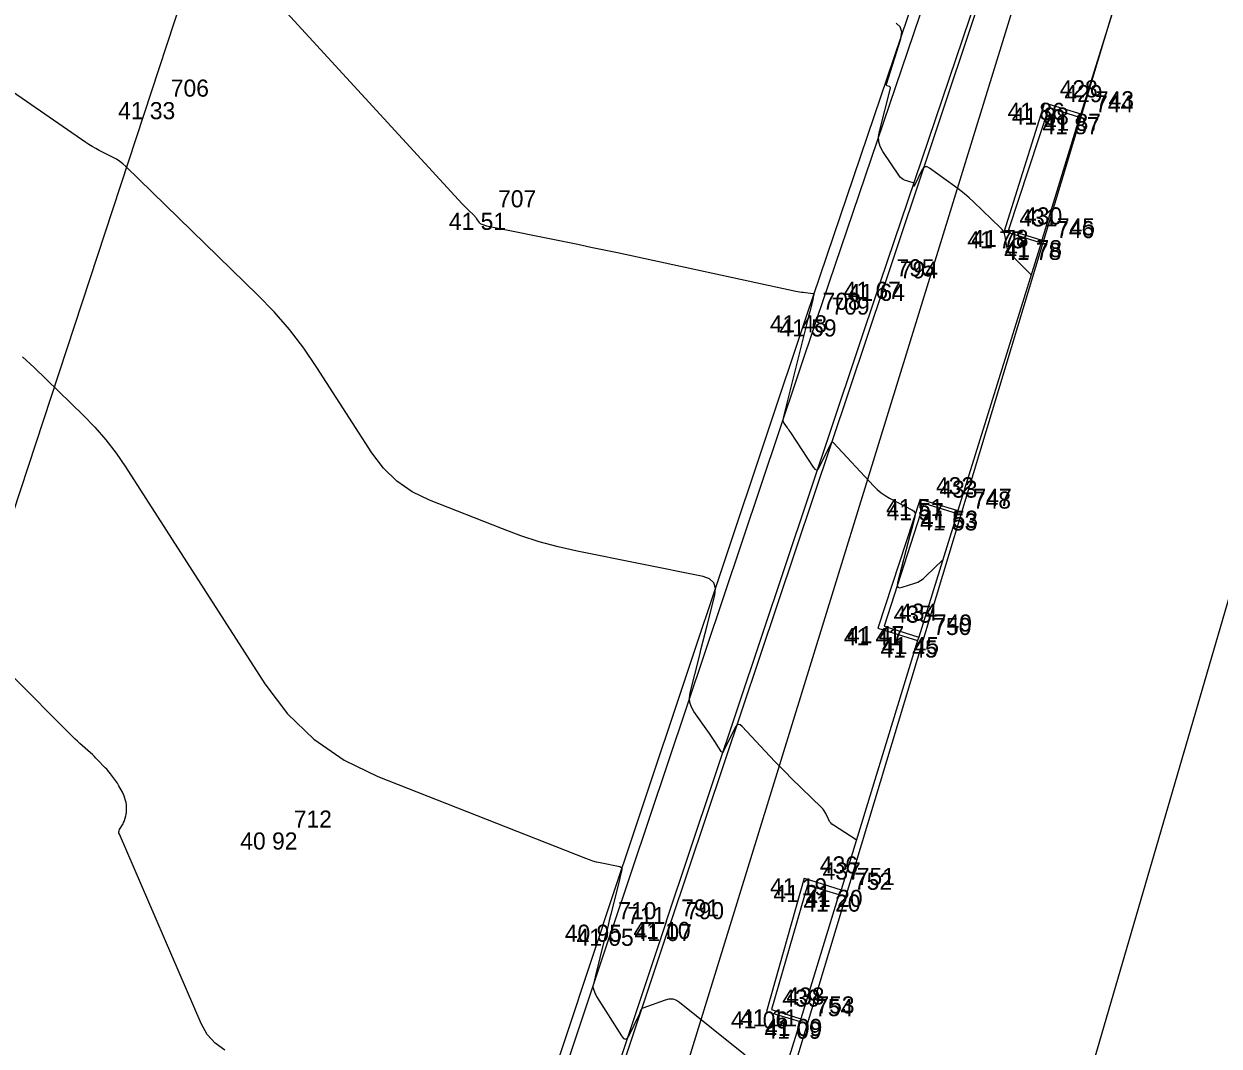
# Model space of a CAD drawing. Extents: x -702257 to -701487, y -1009871 to -1008841.
# Drawn here: x -701693.36 to -701675.87, y -1009126.6 to -1009111.64 of the extents above; entities that cross this region are included whole.
import ezdxf

# ---------------------------------------------------------------- set-up
doc = ezdxf.new("R2010")
doc.units = 0
for name, color, linetype in [('Ex_Major Contours', 7, 'Continuous'), ('Ex_Minor Contours', 7, 'Continuous'), ('Z_betonova_konstrukce', 7, 'Continuous'), ('Z_body', 7, 'Continuous'), ('Z_body_cisla', 7, 'Continuous'), ('Z_body_vysky_redukovane', 7, 'Continuous'), ('Z_katastr_hranice', 7, 'Continuous'), ('Z_katastr_vnitrni_kresba', 7, 'Continuous'), ('Z_komunikace', 7, 'Continuous'), ('Z_obruba', 7, 'Continuous')]:
    doc.layers.add(name, color=color, linetype=linetype)

# ---------------------------------------------------------------- blocks, each defined once
blk = doc.blocks.new('POINT_DISPLAY')
blk.add_line((0, 0), (0, 0))

msp = doc.modelspace()

# ---------------------------------------------------------------- linework, layer by layer
at = {"layer": 'Ex_Major Contours'}
msp.add_lwpolyline([(-701693.383, -1009116.506), (-701693.208, -1009116.664), (-701692.491, -1009117.363), (-701692.321, -1009117.539), (-701692.161, -1009117.723), (-701692.012, -1009117.917), (-701691.874, -1009118.119), (-701689.833, -1009121.294), (-701689.501, -1009121.734), (-701689.115, -1009122.107), (-701688.674, -1009122.413), (-701688.178, -1009122.653), (-701685.141, -1009123.849), (-701685.089, -1009123.868), (-701685.036, -1009123.885), (-701684.982, -1009123.9), (-701684.928, -1009123.912), (-701684.637, -1009123.971), (-701684.621, -1009123.977), (-701684.611, -1009123.986), (-701684.606, -1009123.999), (-701684.608, -1009124.016), (-701684.632, -1009124.109), (-701684.645, -1009124.165), (-701684.77, -1009124.669), (-701684.793, -1009124.76), (-701684.815, -1009124.85), (-701684.838, -1009124.94), (-701684.86, -1009125.03), (-701684.998, -1009125.584), (-701685.006, -1009125.615), (-701685.013, -1009125.645), (-701685.028, -1009125.708), (-701685.031, -1009125.722), (-701685.031, -1009125.737), (-701685.029, -1009125.751), (-701685.024, -1009125.765), (-701685.003, -1009125.82), (-701684.998, -1009125.834), (-701684.991, -1009125.847), (-701684.984, -1009125.86), (-701684.977, -1009125.873), (-701684.614, -1009126.449), (-701684.583, -1009126.486), (-701684.554, -1009126.497), (-701684.526, -1009126.483), (-701684.5, -1009126.442), (-701684.356, -1009126.138), (-701684.347, -1009126.12), (-701684.339, -1009126.101), (-701684.323, -1009126.064), (-701684.318, -1009126.056), (-701684.312, -1009126.049), (-701684.304, -1009126.043), (-701684.296, -1009126.039), (-701683.971, -1009125.92), (-701683.915, -1009125.907), (-701683.862, -1009125.908), (-701683.81, -1009125.924), (-701683.762, -1009125.955), (-701682.801, -1009126.727)], dxfattribs=at)
at = {"layer": 'Ex_Minor Contours'}
for points in [[(-701681.176, -1009123.58), (-701681.512, -1009123.366), (-701681.533, -1009123.35), (-701681.551, -1009123.332), (-701681.567, -1009123.311), (-701681.579, -1009123.288), (-701681.623, -1009123.191), (-701681.635, -1009123.167), (-701681.65, -1009123.145), (-701681.666, -1009123.124), (-701681.684, -1009123.105), (-701682.129, -1009122.674), (-701682.209, -1009122.595), (-701682.288, -1009122.516), (-701682.366, -1009122.435), (-701682.443, -1009122.353), (-701682.845, -1009121.919), (-701682.875, -1009121.895), (-701682.903, -1009121.889), (-701682.927, -1009121.902), (-701682.949, -1009121.935), (-701683.118, -1009122.282), (-701683.126, -1009122.294), (-701683.135, -1009122.299), (-701683.144, -1009122.295), (-701683.153, -1009122.284), (-701683.248, -1009122.139), (-701683.268, -1009122.109), (-701683.287, -1009122.08), (-701683.307, -1009122.052), (-701683.327, -1009122.023), (-701683.554, -1009121.702), (-701683.59, -1009121.638), (-701683.611, -1009121.57), (-701683.616, -1009121.5), (-701683.606, -1009121.427), (-701683.473, -1009120.891), (-701683.445, -1009120.779), (-701683.417, -1009120.667), (-701683.389, -1009120.555), (-701683.361, -1009120.443), (-701683.249, -1009119.995), (-701683.239, -1009119.894), (-701683.264, -1009119.815), (-701683.324, -1009119.759), (-701683.419, -1009119.725), (-701685.261, -1009119.352), (-701685.54, -1009119.289), (-701685.816, -1009119.214), (-701686.088, -1009119.127), (-701686.357, -1009119.028), (-701687.424, -1009118.607), (-701687.677, -1009118.485), (-701687.902, -1009118.329), (-701688.099, -1009118.139), (-701688.268, -1009117.914), (-701689.072, -1009116.663), (-701689.265, -1009116.38), (-701689.474, -1009116.11), (-701689.697, -1009115.852), (-701689.936, -1009115.606), (-701691.869, -1009113.722), (-701691.911, -1009113.683), (-701691.956, -1009113.649), (-701692.003, -1009113.617), (-701692.053, -1009113.59), (-701692.258, -1009113.486), (-701692.309, -1009113.46), (-701692.359, -1009113.431), (-701692.408, -1009113.401), (-701692.455, -1009113.369), (-701696.878, -1009110.313)], [(-701690.057, -1009110.871), (-701686.944, -1009114.269), (-701686.925, -1009114.289), (-701686.906, -1009114.309), (-701686.887, -1009114.329), (-701686.867, -1009114.349), (-701686.767, -1009114.446), (-701686.758, -1009114.456), (-701686.749, -1009114.466), (-701686.741, -1009114.476), (-701686.734, -1009114.487), (-701686.703, -1009114.535), (-701686.696, -1009114.544), (-701686.689, -1009114.551), (-701686.68, -1009114.557), (-701686.67, -1009114.562), (-701686.629, -1009114.578), (-701686.619, -1009114.582), (-701686.608, -1009114.585), (-701686.598, -1009114.588), (-701686.587, -1009114.59), (-701685.447, -1009114.822), (-701685.254, -1009114.861), (-701685.06, -1009114.901), (-701684.867, -1009114.942), (-701684.674, -1009114.983), (-701682.06, -1009115.546), (-701682.033, -1009115.552), (-701682.007, -1009115.557), (-701681.98, -1009115.561), (-701681.953, -1009115.564), (-701681.811, -1009115.581), (-701681.803, -1009115.583), (-701681.799, -1009115.587), (-701681.797, -1009115.593), (-701681.798, -1009115.6), (-701681.814, -1009115.65), (-701681.813, -1009115.651), (-701681.81, -1009115.653), (-701681.809, -1009115.654), (-701681.858, -1009115.846), (-701681.875, -1009115.911), (-701681.891, -1009115.976), (-701682.184, -1009117.146), (-701682.199, -1009117.206), (-701682.214, -1009117.266), (-701682.249, -1009117.407), (-701682.251, -1009117.426), (-701682.25, -1009117.445), (-701682.244, -1009117.463), (-701682.235, -1009117.48), (-701682.188, -1009117.547), (-701682.176, -1009117.563), (-701682.164, -1009117.58), (-701682.153, -1009117.597), (-701682.142, -1009117.614), (-701681.809, -1009118.125), (-701681.783, -1009118.154), (-701681.759, -1009118.163), (-701681.736, -1009118.151), (-701681.715, -1009118.119), (-701681.546, -1009117.771), (-701681.538, -1009117.76), (-701681.529, -1009117.755), (-701681.519, -1009117.757), (-701681.509, -1009117.766), (-701680.92, -1009118.4), (-701680.869, -1009118.452), (-701680.813, -1009118.498), (-701680.754, -1009118.539), (-701680.691, -1009118.576), (-701680.365, -1009118.746), (-701680.339, -1009118.765), (-701680.322, -1009118.788), (-701680.316, -1009118.816), (-701680.32, -1009118.848), (-701680.355, -1009118.986), (-701680.364, -1009119.02), (-701680.373, -1009119.055), (-701680.382, -1009119.089), (-701680.391, -1009119.124), (-701680.572, -1009119.817), (-701680.577, -1009119.856), (-701680.567, -1009119.88), (-701680.543, -1009119.888), (-701680.505, -1009119.881), (-701680.322, -1009119.822), (-701680.278, -1009119.806), (-701680.237, -1009119.784), (-701680.198, -1009119.757), (-701680.162, -1009119.726), (-701679.91, -1009119.479)], [(-701678.616, -1009115.31), (-701678.907, -1009115.022), (-701678.931, -1009114.994), (-701678.95, -1009114.963), (-701678.964, -1009114.93), (-701678.973, -1009114.894), (-701678.998, -1009114.745), (-701679.006, -1009114.709), (-701679.021, -1009114.676), (-701679.04, -1009114.645), (-701679.065, -1009114.618), (-701679.46, -1009114.24), (-701679.526, -1009114.179), (-701679.594, -1009114.12), (-701679.664, -1009114.064), (-701679.737, -1009114.01), (-701680.103, -1009113.747), (-701680.138, -1009113.728), (-701680.168, -1009113.727), (-701680.195, -1009113.743), (-701680.217, -1009113.775), (-701680.331, -1009114.009), (-701680.334, -1009114.013), (-701680.336, -1009114.014), (-701680.336, -1009114.012), (-701680.336, -1009114.007), (-701680.333, -1009113.981), (-701680.333, -1009113.974), (-701680.335, -1009113.97), (-701680.339, -1009113.966), (-701680.344, -1009113.963), (-701680.47, -1009113.922), (-701680.492, -1009113.913), (-701680.512, -1009113.9), (-701680.529, -1009113.885), (-701680.544, -1009113.866), (-701680.788, -1009113.501), (-701680.825, -1009113.432), (-701680.845, -1009113.36), (-701680.85, -1009113.285), (-701680.838, -1009113.208), (-701680.678, -1009112.576), (-701680.677, -1009112.568), (-701680.679, -1009112.562), (-701680.684, -1009112.557), (-701680.691, -1009112.553), (-701680.724, -1009112.542), (-701680.731, -1009112.538), (-701680.736, -1009112.533), (-701680.737, -1009112.527), (-701680.736, -1009112.519), (-701680.527, -1009111.855), (-701680.51, -1009111.753), (-701680.532, -1009111.677), (-701680.593, -1009111.625)], [(-701690.417, -1009126.655), (-701690.56, -1009126.557), (-701690.676, -1009126.428), (-701690.765, -1009126.269), (-701691.963, -1009123.497), (-701691.969, -1009123.479), (-701691.97, -1009123.462), (-701691.966, -1009123.445), (-701691.959, -1009123.428), (-701691.916, -1009123.358), (-701691.908, -1009123.343), (-701691.901, -1009123.327), (-701691.894, -1009123.311), (-701691.889, -1009123.294), (-701691.869, -1009123.227), (-701691.865, -1009123.21), (-701691.862, -1009123.194), (-701691.86, -1009123.177), (-701691.86, -1009123.159), (-701691.861, -1009123.063), (-701691.861, -1009123.055), (-701691.862, -1009123.048), (-701691.866, -1009123.029), (-701691.867, -1009123.022), (-701691.868, -1009123.018), (-701691.894, -1009122.937), (-701691.899, -1009122.923), (-701691.905, -1009122.908), (-701691.911, -1009122.894), (-701691.918, -1009122.881), (-701691.969, -1009122.787), (-701691.98, -1009122.767), (-701691.992, -1009122.747), (-701692.005, -1009122.728), (-701692.018, -1009122.71), (-701692.095, -1009122.61), (-701692.112, -1009122.588), (-701692.131, -1009122.566), (-701692.149, -1009122.545), (-701692.169, -1009122.524), (-701692.281, -1009122.408), (-701692.306, -1009122.382), (-701692.332, -1009122.356), (-701692.358, -1009122.331), (-701692.385, -1009122.307), (-701692.543, -1009122.167), (-701692.578, -1009122.136), (-701692.612, -1009122.103), (-701692.646, -1009122.071), (-701692.68, -1009122.038), (-701693.542, -1009121.168)]]:
    msp.add_lwpolyline(points, dxfattribs=at)
at = {"layer": 'Z_betonova_konstrukce'}
for p, q in [((-701677.29, -1009111.02), (-701677.89, -1009112.95)), ((-701677.89, -1009112.95), (-701677.91, -1009113)), ((-701677.91, -1009113), (-701678.46, -1009114.8)), ((-701678.47, -1009114.84), (-701679.69, -1009118.76)), ((-701678.46, -1009114.8), (-701678.47, -1009114.84)), ((-701679.7, -1009118.8), (-701680.26, -1009120.61)), ((-701679.69, -1009118.76), (-701679.7, -1009118.8)), ((-701680.28, -1009120.66), (-701681.4, -1009124.31)), ((-701680.26, -1009120.61), (-701680.28, -1009120.66)), ((-701681.4, -1009124.31), (-701681.43, -1009124.38)), ((-701681.43, -1009124.38), (-701681.99, -1009126.2)), ((-701682, -1009126.24), (-701683.21, -1009130.15)), ((-701681.99, -1009126.2), (-701682, -1009126.24))]:
    msp.add_line(p, q, dxfattribs=at)
at = {"layer": 'Z_katastr_hranice'}
for p, q in [((-701694.46, -1009121.65), (-701689.61, -1009106.91)), ((-701678.66, -1009110.67), (-701691.88, -1009153.56)), ((-701677.32, -1009111.11), (-701689.52, -1009151.56))]:
    msp.add_line(p, q, dxfattribs=at)
at = {"layer": 'Z_katastr_vnitrni_kresba'}
msp.add_line((-701684.4, -1009149.82), (-701674.24, -1009114.95), dxfattribs=at)
at = {"layer": 'Z_komunikace'}
for p, q in [((-701681.9, -1009115.9), (-701679.76, -1009109.57)), ((-701684.88, -1009124.82), (-701681.9, -1009115.9)), ((-701684.88, -1009124.82), (-701688.13, -1009134.58))]:
    msp.add_line(p, q, dxfattribs=at)
at = {"layer": 'Z_obruba'}
for p, q in [((-701679.72, -1009109.96), (-701681.76, -1009115.96)), ((-701680.82, -1009115.41), (-701679.05, -1009110.18)), ((-701679.01, -1009110.2), (-701680.76, -1009115.44)), ((-701678.42, -1009112.79), (-701679.01, -1009114.67)), ((-701678.42, -1009112.79), (-701677.89, -1009112.95)), ((-701678.36, -1009112.86), (-701678.95, -1009114.65)), ((-701678.36, -1009112.86), (-701677.91, -1009113)), ((-701679.01, -1009114.67), (-701678.47, -1009114.84)), ((-701678.95, -1009114.65), (-701678.46, -1009114.8)), ((-701683.96, -1009124.78), (-701680.82, -1009115.41)), ((-701680.76, -1009115.44), (-701683.9, -1009124.81)), ((-701681.76, -1009115.96), (-701684.75, -1009124.88)), ((-701680.24, -1009118.59), (-701680.86, -1009120.48)), ((-701680.19, -1009118.65), (-701680.77, -1009120.45)), ((-701680.24, -1009118.59), (-701679.69, -1009118.76)), ((-701680.19, -1009118.65), (-701679.7, -1009118.8)), ((-701680.86, -1009120.48), (-701680.28, -1009120.66)), ((-701680.77, -1009120.45), (-701680.26, -1009120.61)), ((-701681.94, -1009124.14), (-701682.49, -1009126.09)), ((-701681.94, -1009124.14), (-701681.4, -1009124.31)), ((-701681.89, -1009124.24), (-701682.42, -1009126.06)), ((-701681.89, -1009124.24), (-701681.43, -1009124.38)), ((-701683.96, -1009124.78), (-701687.03, -1009133.98)), ((-701686.98, -1009133.99), (-701683.9, -1009124.81)), ((-701688, -1009134.65), (-701684.75, -1009124.88)), ((-701682.49, -1009126.09), (-701682, -1009126.24)), ((-701682.42, -1009126.06), (-701681.99, -1009126.2))]:
    msp.add_line(p, q, dxfattribs=at)

# ---------------------------------------------------------------- block references
at = {"layer": 'Z_body'}
for p in [(-701691.44, -1009112.78), (-701678.42, -1009112.79), (-701678.36, -1009112.86), (-701677.89, -1009112.95), (-701677.91, -1009113), (-701686.64, -1009114.4), (-701679.01, -1009114.67), (-701678.95, -1009114.65), (-701678.47, -1009114.84), (-701678.46, -1009114.8), (-701680.82, -1009115.41), (-701680.76, -1009115.44), (-701681.9, -1009115.9), (-701681.76, -1009115.96), (-701680.24, -1009118.59), (-701680.19, -1009118.65), (-701679.7, -1009118.8), (-701679.69, -1009118.76), (-701680.86, -1009120.48), (-701680.77, -1009120.45), (-701680.28, -1009120.66), (-701680.26, -1009120.61), (-701689.63, -1009123.47), (-701681.94, -1009124.14), (-701681.89, -1009124.24), (-701681.4, -1009124.31), (-701681.43, -1009124.38), (-701684.88, -1009124.82), (-701683.96, -1009124.78), (-701683.9, -1009124.81), (-701684.75, -1009124.88), (-701682.49, -1009126.09), (-701682.42, -1009126.06), (-701682, -1009126.24), (-701681.99, -1009126.2)]:
    msp.add_blockref('POINT_DISPLAY', p, dxfattribs=at)

# ---------------------------------------------------------------- texts
at = {"layer": 'Z_body_cisla'}
for s, p in [('706', (-701691.21, -1009112.7)), ('428', (-701678.2, -1009112.71)), ('429', (-701678.13, -1009112.78)), ('743', (-701677.67, -1009112.87)), ('744', (-701677.68, -1009112.93)), ('707', (-701686.42, -1009114.32)), ('431', (-701678.79, -1009114.6)), ('430', (-701678.72, -1009114.57)), ('746', (-701678.25, -1009114.77)), ('745', (-701678.24, -1009114.73)), ('795', (-701680.59, -1009115.33)), ('794', (-701680.54, -1009115.36)), ('708', (-701681.67, -1009115.82)), ('709', (-701681.54, -1009115.89)), ('432', (-701680.01, -1009118.52)), ('433', (-701679.96, -1009118.57)), ('748', (-701679.47, -1009118.73)), ('747', (-701679.46, -1009118.69)), ('435', (-701680.63, -1009120.4)), ('434', (-701680.55, -1009120.37)), ('750', (-701680.05, -1009120.58)), ('749', (-701680.04, -1009120.53)), ('712', (-701689.41, -1009123.4)), ('436', (-701681.71, -1009124.07)), ('437', (-701681.67, -1009124.16)), ('751', (-701681.17, -1009124.24)), ('752', (-701681.21, -1009124.31)), ('710', (-701684.66, -1009124.74)), ('791', (-701683.74, -1009124.7)), ('790', (-701683.67, -1009124.74)), ('711', (-701684.53, -1009124.81)), ('438', (-701682.2, -1009125.99)), ('439', (-701682.26, -1009126.02)), ('754', (-701681.78, -1009126.16)), ('753', (-701681.76, -1009126.12))]:
    msp.add_text(s, height=0.25, dxfattribs=at).set_placement(p)
at = {"layer": 'Z_body_vysky_redukovane'}
for s, p in [('41 33', (-701691.982, -1009113.03)), ('41 86', (-701678.962, -1009113.04)), ('41 88', (-701678.902, -1009113.11)), ('41 87', (-701678.432, -1009113.2)), ('41 87', (-701678.452, -1009113.25)), ('41 51', (-701687.14, -1009114.65)), ('41 75', (-701679.552, -1009114.92)), ('41 78', (-701679.492, -1009114.9)), ('41 78', (-701679.012, -1009115.09)), ('41 78', (-701679.002, -1009115.05)), ('41 67', (-701681.362, -1009115.66)), ('41 64', (-701681.302, -1009115.69)), ('41 48', (-701682.442, -1009116.15)), ('41 59', (-701682.302, -1009116.21)), ('41 51', (-701680.74, -1009118.84)), ('41 57', (-701680.732, -1009118.9)), ('41 53', (-701680.232, -1009119.01)), ('41 53', (-701680.242, -1009119.05)), ('41 41', (-701681.36, -1009120.73)), ('41 47', (-701681.312, -1009120.7)), ('41 45', (-701680.822, -1009120.91)), ('41 45', (-701680.802, -1009120.86)), ('40 92', (-701690.193, -1009123.72)), ('41 19', (-701682.44, -1009124.39)), ('41 21', (-701682.39, -1009124.49)), ('41 20', (-701681.921, -1009124.56)), ('41 20', (-701681.951, -1009124.63)), ('40 95', (-701685.443, -1009125.07)), ('41 05', (-701685.271, -1009125.13)), ('41 10', (-701684.439, -1009125.03)), ('41 07', (-701684.421, -1009125.06)), ('41 06', (-701683.011, -1009126.34)), ('41 11', (-701682.878, -1009126.31)), ('41 09', (-701682.521, -1009126.49)), ('41 09', (-701682.511, -1009126.45))]:
    msp.add_text(s, height=0.25, dxfattribs=at).set_placement(p)

doc.saveas('drawing.dxf')
